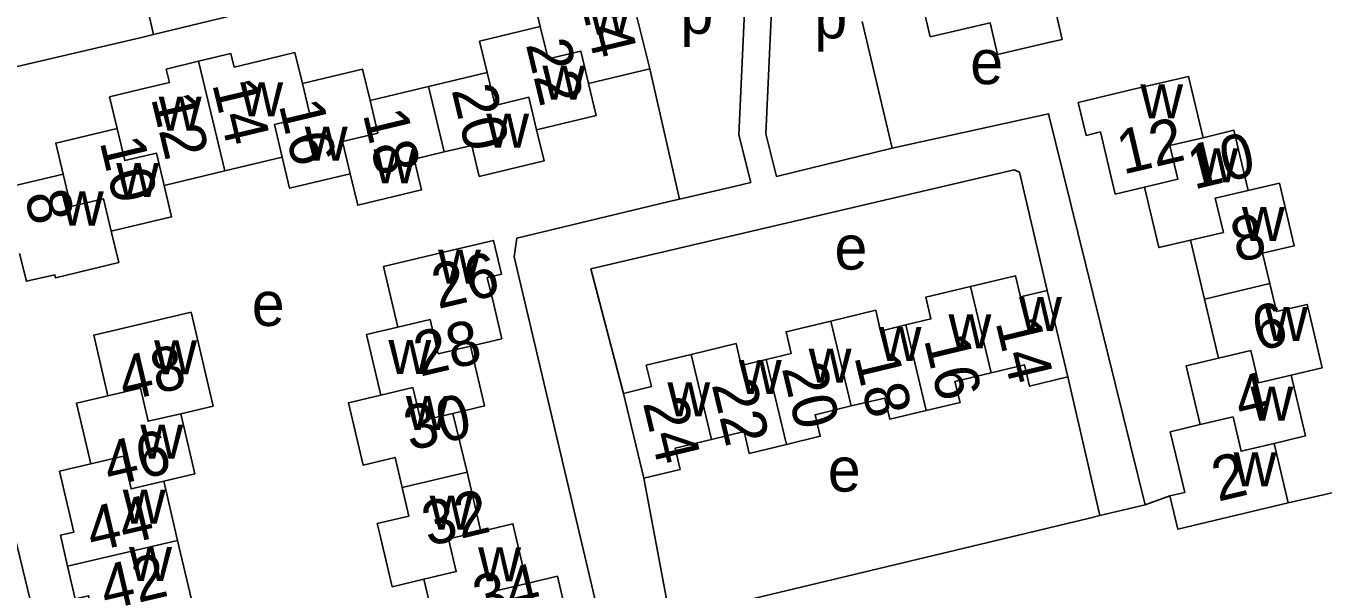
# Model space of a CAD drawing. Extents: x 157646 to 159241, y 379213 to 381217.
# Drawn here: x 158522.9 to 158640, y 380508.3 to 380559.1 of the extents above; entities that cross this region are included whole.
import ezdxf

# ---------------------------------------------------------------- set-up
doc = ezdxf.new("R2010")
doc.units = 0
for name, color, linetype in [('BLT_Basislijn', 7, 'Continuous'), ('BLT_Bebouwing', 7, 'Continuous'), ('BLT_Centroide', 7, 'Continuous'), ('BLT_Huisnummer', 7, 'Continuous'), ('BLT_Huisnummer_ tussenligend', 7, 'Continuous'), ('BLT_Onderverdeling_panden', 7, 'Continuous')]:
    doc.layers.add(name, color=color, linetype=linetype)

msp = doc.modelspace()

# ---------------------------------------------------------------- linework, layer by layer
at = {"layer": 'BLT_Basislijn'}
for p, q in [((158534.42, 380558.37), (158533.27, 380563.29)), ((158598.42, 380559.54), (158601.14, 380548.1)), ((158581.93, 380543.49), (158579.23, 380555.27)), ((158601.14, 380548.1), (158590.69, 380545.54)), ((158588.35, 380544.99), (158586.87, 380544.65)), ((158586.87, 380544.65), (158581.93, 380543.49)), ((158619.9, 380514.93), (158617, 380527.45)), ((158636.89, 380516.06), (158657.28, 380520.79)), ((158581.07, 380505.63), (158578.69, 380518.3)), ((158626.22, 380516.7), (158623.97, 380515.9)), ((158619.9, 380514.93), (158623.97, 380515.9))]:
    msp.add_line(p, q, dxfattribs=at)
for points in [[(158587.42, 380570.87), (158588.13, 380567.66), (158587.29, 380549.3), (158588.35, 380544.99)], [(158590.69, 380545.54), (158589.73, 380549.4), (158590.57, 380567.8), (158589.75, 380571.41)], [(158576, 380568.41), (158534.42, 380558.37)], [(158534.42, 380558.37), (158533.32, 380558.11), (158498.97, 380550.09), (158499.8, 380546.9)], [(158623.97, 380515.9), (158615.25, 380551.21), (158601.14, 380548.1)], [(158576.85, 380525.96), (158573.9, 380537.22), (158612.16, 380546.14), (158612.64, 380545.93), (158615.13, 380535.26)], [(158581.93, 380543.49), (158581, 380543.28), (158567.24, 380539.99), (158567, 380538.29), (158575.65, 380501.55)], [(158504.69, 380526.29), (158505.57, 380522.37), (158518.89, 380525.34), (158527.39, 380490.29), (158538.07, 380492.65)], [(158581.07, 380505.63), (158618.83, 380514.67), (158619.9, 380514.93)]]:
    msp.add_lwpolyline(points, dxfattribs=at)
at = {"layer": 'BLT_Bebouwing'}
for p, q in [((158579.23, 380555.27), (158573.7, 380553.95)), ((158546.04, 380547.29), (158540.85, 380546.05)), ((158540.85, 380546.05), (158535.37, 380544.74)), ((158520.92, 380544.49), (158526.26, 380545.76)), ((158615.13, 380535.26), (158617, 380527.45)), ((158578.69, 380518.3), (158576.85, 380525.96)), ((158636.89, 380516.06), (158635.62, 380521.44)), ((158536.59, 380512.68), (158535.34, 380518.02)), ((158537.84, 380507.34), (158536.59, 380512.68))]:
    msp.add_line(p, q, dxfattribs=at)
for points in [[(158576.97, 380564.32), (158579.23, 380555.27)], [(158569.35, 380559.08), (158568.67, 380561.93), (158571.62, 380562.64)], [(158618.43, 380561.43), (158615.82, 380560.82), (158616.49, 380557.93), (158615.52, 380557.71), (158610.65, 380556.57), (158609.98, 380559.43)], [(158609.98, 380559.43), (158604.57, 380558.17), (158603.94, 380560.85)], [(158564.55, 380554.93), (158563.87, 380557.77), (158569.35, 380559.08)], [(158538.48, 380555.95), (158541.41, 380556.65), (158541.7, 380555.43), (158543.96, 380555.97)], [(158543.96, 380555.97), (158547.19, 380556.74), (158547.86, 380553.94)], [(158533.29, 380553.42), (158535.85, 380554.03), (158535.56, 380555.25), (158538.48, 380555.95)], [(158547.86, 380553.94), (158553.29, 380555.24), (158553.97, 380552.4)], [(158559.26, 380553.66), (158564.55, 380554.93)], [(158629.21, 380549.05), (158627.9, 380554.59), (158622.81, 380553.39), (158617.94, 380552.23), (158618.64, 380549.26), (158619.94, 380549.57), (158620.55, 380547.01)], [(158531.12, 380549.89), (158530.44, 380552.74), (158533.29, 380553.42)], [(158553.97, 380552.4), (158559.26, 380553.66)], [(158573.7, 380553.95), (158574.39, 380551.04), (158569.02, 380549.75)], [(158526.26, 380545.76), (158525.59, 380548.57), (158531.12, 380549.89)], [(158569.02, 380549.75), (158569.69, 380546.95), (158564.83, 380545.78), (158563.84, 380545.55), (158563.17, 380548.36), (158560.67, 380547.77)], [(158633.28, 380544.28), (158632, 380549.72), (158629.21, 380549.05)], [(158552.18, 380545.79), (158546.71, 380544.48), (158546.04, 380547.29)], [(158560.67, 380547.77), (158557.97, 380547.12), (158558.63, 380544.33), (158552.86, 380542.95), (158552.18, 380545.79)], [(158620.55, 380547.01), (158621.27, 380543.96), (158623.93, 380544.59)], [(158535.37, 380544.74), (158536.05, 380541.9), (158530.6, 380540.6)], [(158635.24, 380535.87), (158634.59, 380538.61), (158637.44, 380539.28), (158636.1, 380544.94), (158633.28, 380544.28)], [(158623.93, 380544.59), (158625.22, 380539.12), (158628.07, 380539.8)], [(158530.6, 380540.6), (158531.27, 380537.77), (158525.56, 380536.4), (158525.49, 380536.67), (158522.93, 380536.08), (158522.32, 380538.6)], [(158565.14, 380533.99), (158564.56, 380536.42), (158565.84, 380536.72), (158565.11, 380539.78), (158560.25, 380538.63), (158555.19, 380537.43), (158556.49, 380531.94)], [(158628.07, 380539.8), (158629.33, 380534.47)], [(158608.21, 380535.61), (158612.26, 380536.58), (158612.71, 380534.68), (158615.13, 380535.26)], [(158602.36, 380532.14), (158604.63, 380532.68), (158604.16, 380534.64), (158608.21, 380535.61)], [(158637.16, 380527.61), (158639.98, 380528.28), (158638.82, 380533.14), (158638.62, 380534), (158635.83, 380533.34), (158635.24, 380535.87)], [(158629.33, 380534.47), (158630.59, 380529.14)], [(158530.29, 380525.74), (158529.01, 380531.22), (158533.88, 380532.36), (158537.81, 380533.28), (158539.79, 380524.81), (158536.87, 380524.12)], [(158565.14, 380533.99), (158565.87, 380530.89), (158563.04, 380530.22)], [(158595.6, 380532.49), (158599.64, 380533.46), (158600.09, 380531.59), (158602.36, 380532.14)], [(158556.49, 380531.94), (158553.66, 380531.27), (158554.95, 380525.81)], [(158589.76, 380529.02), (158592.02, 380529.57), (158591.55, 380531.52), (158595.6, 380532.49)], [(158563.04, 380530.22), (158564.31, 380524.83), (158561.46, 380524.15)], [(158582.98, 380529.48), (158587.03, 380530.45), (158587.5, 380528.48), (158589.76, 380529.02)], [(158576.85, 380525.96), (158579.39, 380526.57), (158578.92, 380528.51), (158582.98, 380529.48)], [(158617, 380527.45), (158613.54, 380526.61), (158613.07, 380528.54), (158610.08, 380527.82)], [(158630.59, 380529.14), (158627.69, 380528.45), (158628.95, 380523.14)], [(158610.08, 380527.82), (158606.8, 380527.04), (158607.26, 380525.15), (158604.21, 380524.42)], [(158635.62, 380521.44), (158638.46, 380522.12), (158637.16, 380527.61)], [(158528.75, 380519.59), (158527.46, 380525.08), (158530.29, 380525.74)], [(158554.95, 380525.81), (158552.02, 380525.11), (158553.35, 380519.48), (158556.24, 380520.17), (158556.88, 380517.45)], [(158597.43, 380524.82), (158594.17, 380524.03), (158594.64, 380522.08), (158591.6, 380521.35)], [(158604.21, 380524.42), (158600.92, 380523.63), (158600.46, 380525.54), (158597.43, 380524.82)], [(158535.34, 380518.02), (158538.14, 380518.68), (158536.87, 380524.12)], [(158561.46, 380524.15), (158562.73, 380518.83)], [(158591.6, 380521.35), (158588.22, 380520.54), (158587.75, 380522.51), (158584.82, 380521.8)], [(158628.95, 380523.14), (158626.25, 380522.5), (158626.98, 380519.4)], [(158584.82, 380521.8), (158581.52, 380521.01), (158581.98, 380519.09), (158578.69, 380518.3)], [(158526.63, 380515.98), (158525.93, 380518.93), (158528.75, 380519.59)], [(158626.98, 380519.4), (158627.55, 380517.02), (158626.22, 380516.7)], [(158562.73, 380518.83), (158563.99, 380513.5)], [(158556.88, 380517.45), (158557.49, 380514.88), (158554.63, 380514.21), (158554.83, 380513.36), (158555.98, 380508.5), (158558.84, 380509.17)], [(158626.22, 380516.7), (158626.93, 380513.7), (158636.89, 380516.06)], [(158526.65, 380510.36), (158526, 380513.14), (158527.22, 380513.43), (158526.63, 380515.98)], [(158563.99, 380513.5), (158566.87, 380514.19), (158568.14, 380508.79)], [(158529.1, 380505.3), (158528.55, 380507.68), (158527.35, 380507.4), (158526.65, 380510.36)], [(158563, 380504.43), (158560.12, 380503.75), (158558.84, 380509.17)], [(158568.14, 380508.79), (158570.9, 380509.45), (158571.61, 380506.47)]]:
    msp.add_lwpolyline(points, dxfattribs=at)
at = {"layer": 'BLT_Onderverdeling_panden'}
for p, q in [((158538.48, 380555.95), (158540.85, 380546.05)), ((158559.26, 380553.66), (158560.67, 380547.77)), ((158608.21, 380535.61), (158610.08, 380527.82)), ((158629.33, 380534.47), (158635.24, 380535.87)), ((158595.6, 380532.49), (158597.43, 380524.82)), ((158602.36, 380532.14), (158604.21, 380524.42)), ((158582.98, 380529.48), (158584.82, 380521.8)), ((158589.76, 380529.02), (158591.6, 380521.35)), ((158562.73, 380518.83), (158556.88, 380517.45)), ((158536.59, 380512.68), (158526.65, 380510.36))]:
    msp.add_line(p, q, dxfattribs=at)
for points in [[(158569.35, 380559.08), (158570.05, 380556.16), (158573, 380556.87), (158573.7, 380553.95)], [(158564.55, 380554.93), (158565.26, 380551.97), (158568.32, 380552.71), (158569.02, 380549.75)], [(158547.86, 380553.94), (158548.56, 380551.01), (158545.33, 380550.23), (158546.04, 380547.29)], [(158553.97, 380552.4), (158554.67, 380549.47), (158551.49, 380548.71), (158552.18, 380545.79)], [(158531.12, 380549.89), (158531.82, 380546.98), (158534.67, 380547.66), (158535.37, 380544.74)], [(158623.93, 380544.59), (158626.93, 380545.3), (158626.21, 380548.35), (158629.21, 380549.05)], [(158526.26, 380545.76), (158526.96, 380542.83), (158529.89, 380543.53), (158530.6, 380540.6)], [(158628.07, 380539.8), (158631.04, 380540.5), (158630.31, 380543.58), (158633.28, 380544.28)], [(158563.04, 380530.22), (158560.13, 380529.54), (158559.4, 380532.63), (158556.49, 380531.94)], [(158630.59, 380529.14), (158633.53, 380529.83), (158634.22, 380526.91), (158637.16, 380527.61)], [(158530.29, 380525.74), (158533.23, 380526.43), (158533.93, 380523.44), (158536.87, 380524.12)], [(158561.46, 380524.15), (158558.57, 380523.47), (158557.85, 380526.49), (158554.95, 380525.81)], [(158628.95, 380523.14), (158631.92, 380523.84), (158632.65, 380520.74), (158635.62, 380521.44)], [(158528.75, 380519.59), (158531.7, 380520.28), (158532.39, 380517.33), (158535.34, 380518.02)], [(158563.99, 380513.5), (158561.06, 380512.81), (158561.76, 380509.86), (158558.84, 380509.17)], [(158568.14, 380508.79), (158565.22, 380508.1), (158565.92, 380505.12), (158563, 380504.43)]]:
    msp.add_lwpolyline(points, dxfattribs=at)

# ---------------------------------------------------------------- texts
at = {"layer": 'BLT_Centroide'}
for s, p in [('w', (158573.69, 380558.34)), ('p', (158582.01, 380558.44)), ('p', (158594.09, 380558.02)), ('e', (158608.18, 380553.89)), ('w', (158569.54, 380552.48)), ('w', (158542.25, 380550.98)), ('w', (158623.54, 380550.81)), ('w', (158534.89, 380549.68)), ('w', (158564.47, 380548.15)), ('w', (158548.08, 380546.97)), ('w', (158554.29, 380544.92)), ('w', (158628.51, 380545.02)), ('w', (158531.05, 380543.7)), ('w', (158526.05, 380541.12)), ('w', (158632.72, 380539.72)), ('e', (158595.92, 380537.14)), ('w', (158560.12, 380535.88)), ('e', (158543.29, 380532.05)), ('w', (158612.59, 380531.59)), ('w', (158606.22, 380530.02)), ('w', (158634.81, 380530.69)), ('w', (158599.91, 380528.89)), ('w', (158534.47, 380527.69)), ('w', (158555.63, 380527.72)), ('w', (158593.59, 380526.92)), ('w', (158587.28, 380525.89)), ('w', (158580.83, 380523.89)), ('w', (158633.49, 380523.5)), ('w', (158557.21, 380522.66)), ('w', (158533.23, 380520.06)), ('e', (158595.32, 380517.09)), ('w', (158631.97, 380517.56)), ('w', (158531.64, 380514.19)), ('w', (158559.36, 380513.66)), ('w', (158532.21, 380509)), ('w', (158563.74, 380508.97))]:
    msp.add_text(s, height=4, dxfattribs=at).set_placement(p)
at = {"layer": 'BLT_Huisnummer'}
for s, rotation, p in [('24', 283.4492, (158572.85, 380561.8)), ('14', 283.4492, (158539.7, 380553.92)), ('18', 283.4492, (158553.31, 380551.19)), ('12', 13.3132, (158621.98, 380545.71)), ('10', 283.4492, (158529.54, 380548.69)), ('26', 13.3226, (158560.11, 380533.57)), ('6', 13.3118, (158634.19, 380529.76)), ('14', 283.479, (158610.45, 380532.4)), ('48', 13.1706, (158531.79, 380525.22)), ('18', 283.4786, (158597.69, 380529.29)), ('30', 13.3226, (158557.59, 380520.76)), ('24', 283.4838, (158578.6, 380525.11)), ('2', 13.322, (158630.55, 380516.17)), ('42', 13.1735, (158530.12, 380506.36))]:
    msp.add_text(s, height=4, rotation=rotation, dxfattribs=at).set_placement(p)
at = {"layer": 'BLT_Huisnummer_ tussenligend'}
for s, rotation, p in [('22', 283.4492, (158568.03, 380557.49)), ('20', 283.4492, (158561.32, 380553.37)), ('12', 283.4492, (158534.18, 380552.63)), ('16', 283.4492, (158545.72, 380552.03)), ('10', 13.3118, (158628.37, 380544.36)), ('8', 283.4492, (158522.75, 380543.85)), ('8', 13.3118, (158632.27, 380537.75)), ('28', 13.3226, (158558.49, 380527.46)), ('16', 283.479, (158603.99, 380530.84)), ('20', 283.4786, (158591.15, 380528.24)), ('22', 283.4786, (158584.81, 380526.77)), ('4', 13.322, (158632.6, 380523.4)), ('46', 13.1735, (158530.44, 380517.52)), ('44', 13.1735, (158528.88, 380511.6)), ('32', 13.3226, (158559.23, 380512.13)), ('34', 13.3226, (158563.83, 380505.43))]:
    msp.add_text(s, height=4, rotation=rotation, dxfattribs=at).set_placement(p)

doc.saveas('drawing.dxf')
